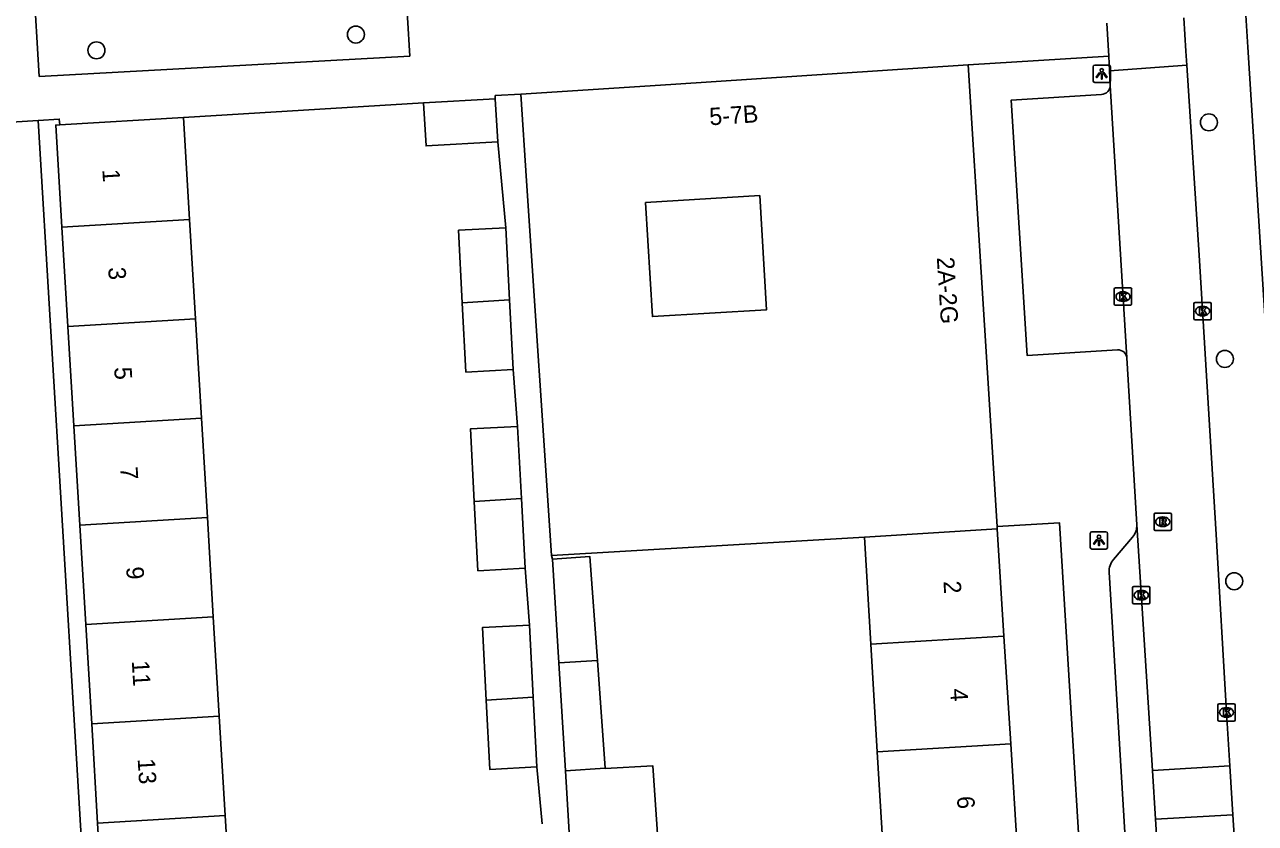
# Model space of a CAD drawing. Extents: x 159053 to 160041, y 380450 to 381422.
# Drawn here: x 159742.8 to 159813.6, y 381141.3 to 381187.3 of the extents above; entities that cross this region are included whole.
import ezdxf

# ---------------------------------------------------------------- set-up
doc = ezdxf.new("R2010")
doc.units = 0
for name, color, linetype in [('IMGEO_Boom', 7, 'Continuous'), ('IMGEO_Kolk', 7, 'Continuous'), ('IMGEO_Lichtpunt', 7, 'Continuous'), ('IMGEO_Muur', 7, 'Continuous'), ('IMGEO_Pand', 7, 'Continuous'), ('IMGEO_Pand_nummerreeks', 7, 'Continuous'), ('IMGEO_Rijbaan_lokaal_open', 7, 'Continuous'), ('IMGEO_Rioolput', 7, 'Continuous'), ('IMGEO_Voetpad_open', 7, 'Continuous')]:
    doc.layers.add(name, color=color, linetype=linetype)

msp = doc.modelspace()

# ---------------------------------------------------------------- linework, layer by layer
at = {"layer": 'IMGEO_Boom'}
for centre in [(159761.848, 381186.687), (159746.92, 381185.782), (159810.936, 381181.638), (159811.852, 381168.02), (159812.389, 381155.229)]:
    msp.add_circle(centre, 0.489, dxfattribs=at)
at = {"layer": 'IMGEO_Kolk'}
for p, q in [((159805.489, 381171.183), (159805.489, 381172.035)), ((159805.564, 381172.109), (159806.416, 381172.109)), ((159805.977, 381171.889), (159806.002, 381171.889)), ((159806.49, 381172.035), (159806.49, 381171.183)), ((159806.416, 381171.109), (159805.564, 381171.109)), ((159806, 381171.329), (159805.975, 381171.329)), ((159810.071, 381170.349), (159810.071, 381171.201)), ((159810.146, 381171.275), (159810.998, 381171.275)), ((159810.559, 381171.055), (159810.584, 381171.055)), ((159811.072, 381171.201), (159811.072, 381170.349)), ((159810.998, 381170.275), (159810.146, 381170.275)), ((159810.582, 381170.495), (159810.557, 381170.495)), ((159806.543, 381154.003), (159806.543, 381154.855)), ((159806.618, 381154.929), (159807.47, 381154.929)), ((159807.031, 381154.709), (159807.056, 381154.709)), ((159807.544, 381154.855), (159807.544, 381154.003)), ((159807.47, 381153.929), (159806.618, 381153.929)), ((159807.054, 381154.149), (159807.029, 381154.149)), ((159811.523, 381148.18), (159812.375, 381148.18)), ((159811.448, 381147.254), (159811.448, 381148.106)), ((159811.936, 381147.96), (159811.961, 381147.96)), ((159812.449, 381148.106), (159812.449, 381147.254)), ((159812.375, 381147.18), (159811.523, 381147.18)), ((159811.959, 381147.4), (159811.934, 381147.4))]:
    msp.add_line(p, q, dxfattribs=at)
for points in [[(159805.489, 381171.183), (159805.489, 381172.035)], [(159805.564, 381172.109), (159806.416, 381172.109)], [(159805.81, 381171.809), (159805.933, 381171.809), (159805.933, 381171.658), (159806.063, 381171.809), (159806.227, 381171.809), (159806.081, 381171.658), (159806.234, 381171.409), (159806.082, 381171.409), (159805.997, 381171.573), (159805.933, 381171.506), (159805.933, 381171.409), (159805.81, 381171.409), (159805.81, 381171.809)], [(159806.49, 381172.035), (159806.49, 381171.183)], [(159806.416, 381171.109), (159805.564, 381171.109)], [(159810.071, 381170.349), (159810.071, 381171.201)], [(159810.146, 381171.275), (159810.998, 381171.275)], [(159810.392, 381170.975), (159810.515, 381170.975), (159810.515, 381170.824), (159810.645, 381170.975), (159810.809, 381170.975), (159810.663, 381170.824), (159810.816, 381170.575), (159810.664, 381170.575), (159810.579, 381170.739), (159810.515, 381170.672), (159810.515, 381170.575), (159810.392, 381170.575), (159810.392, 381170.975)], [(159811.072, 381171.201), (159811.072, 381170.349)], [(159810.998, 381170.275), (159810.146, 381170.275)], [(159806.543, 381154.003), (159806.543, 381154.855)], [(159806.618, 381154.929), (159807.47, 381154.929)], [(159806.864, 381154.629), (159806.987, 381154.629), (159806.987, 381154.478), (159807.117, 381154.629), (159807.281, 381154.629), (159807.135, 381154.478), (159807.288, 381154.229), (159807.136, 381154.229), (159807.051, 381154.393), (159806.987, 381154.326), (159806.987, 381154.229), (159806.864, 381154.229), (159806.864, 381154.629)], [(159807.544, 381154.855), (159807.544, 381154.003)], [(159807.47, 381153.929), (159806.618, 381153.929)], [(159811.523, 381148.18), (159812.375, 381148.18)], [(159811.448, 381147.254), (159811.448, 381148.106)], [(159811.769, 381147.88), (159811.892, 381147.88), (159811.892, 381147.729), (159812.022, 381147.88), (159812.186, 381147.88), (159812.04, 381147.729), (159812.193, 381147.48), (159812.041, 381147.48), (159811.956, 381147.644), (159811.892, 381147.577), (159811.892, 381147.48), (159811.769, 381147.48), (159811.769, 381147.88)], [(159812.449, 381148.106), (159812.449, 381147.254)], [(159812.375, 381147.18), (159811.523, 381147.18)]]:
    msp.add_lwpolyline(points, dxfattribs=at)
for centre, start, end in [((159805.566, 381172.033), 91.55205, 178.44795), ((159805.566, 381172.033), 91.55205, 178.44795), ((159806.414, 381172.033), 1.55205, 88.44795), ((159806.414, 381172.033), 1.55205, 88.44795), ((159805.566, 381171.185), 181.55205, 268.44795), ((159805.566, 381171.185), 181.55205, 268.44795), ((159806.414, 381171.185), 271.55205, 358.44795), ((159806.414, 381171.185), 271.55205, 358.44795), ((159810.148, 381171.199), 91.55205, 178.44795), ((159810.148, 381171.199), 91.55205, 178.44795), ((159810.996, 381171.199), 1.55205, 88.44795), ((159810.996, 381171.199), 1.55205, 88.44795), ((159810.148, 381170.351), 181.55205, 268.44795), ((159810.148, 381170.351), 181.55205, 268.44795), ((159810.996, 381170.351), 271.55205, 358.44795), ((159810.996, 381170.351), 271.55205, 358.44795), ((159806.62, 381154.853), 91.55205, 178.44795), ((159806.62, 381154.853), 91.55205, 178.44795), ((159807.468, 381154.853), 1.55205, 88.44795), ((159807.468, 381154.853), 1.55205, 88.44795), ((159806.62, 381154.005), 181.55205, 268.44795), ((159806.62, 381154.005), 181.55205, 268.44795), ((159807.468, 381154.005), 271.55205, 358.44795), ((159807.468, 381154.005), 271.55205, 358.44795), ((159811.525, 381148.104), 91.55205, 178.44795), ((159811.525, 381148.104), 91.55205, 178.44795), ((159812.373, 381148.104), 1.55205, 88.44795), ((159812.373, 381148.104), 1.55205, 88.44795), ((159811.525, 381147.256), 181.55205, 268.44795), ((159811.525, 381147.256), 181.55205, 268.44795), ((159812.373, 381147.256), 271.55205, 358.44795), ((159812.373, 381147.256), 271.55205, 358.44795)]:
    msp.add_arc(centre, 0.0765, start, end, dxfattribs=at)
for centre, major_axis, ratio, start_param, end_param in [((159805.976, 381171.609), (-0.387, 0.002), 0.722429, 4.712389, 7.853982), ((159806.001, 381171.609), (-0.39, 0.002), 0.717154, 1.570796, 4.712389), ((159810.558, 381170.775), (-0.387, 0.002), 0.722429, 4.712389, 7.853982), ((159810.583, 381170.775), (-0.39, 0.002), 0.717154, 1.570796, 4.712389), ((159807.03, 381154.429), (-0.387, 0.002), 0.722429, 4.712389, 7.853982), ((159807.055, 381154.429), (-0.39, 0.002), 0.717154, 1.570796, 4.712389), ((159811.935, 381147.68), (-0.387, 0.002), 0.722429, 4.712389, 7.853982), ((159811.96, 381147.68), (-0.39, 0.002), 0.717154, 1.570796, 4.712389)]:
    msp.add_ellipse(centre, major_axis=major_axis, ratio=ratio, start_param=start_param, end_param=end_param, dxfattribs=at)
at = {"layer": 'IMGEO_Lichtpunt'}
for p, q in [((159804.269, 381184.835), (159804.269, 381184.028)), ((159804.269, 381184.835), (159804.269, 381184.028)), ((159805.171, 381184.93), (159804.363, 381184.93)), ((159805.171, 381184.93), (159804.363, 381184.93)), ((159805.265, 381184.028), (159805.265, 381184.835)), ((159805.265, 381184.028), (159805.265, 381184.835)), ((159804.363, 381183.934), (159805.171, 381183.934)), ((159804.363, 381183.934), (159805.171, 381183.934)), ((159805.011, 381158.08), (159804.203, 381158.08)), ((159805.011, 381158.08), (159804.203, 381158.08)), ((159804.109, 381157.985), (159804.109, 381157.178)), ((159804.109, 381157.985), (159804.109, 381157.178)), ((159805.105, 381157.178), (159805.105, 381157.985)), ((159805.105, 381157.178), (159805.105, 381157.985)), ((159804.203, 381157.084), (159805.011, 381157.084)), ((159804.203, 381157.084), (159805.011, 381157.084))]:
    msp.add_line(p, q, dxfattribs=at)
for points in [[(159804.643, 381184.499), (159804.682, 381184.471), (159804.494, 381184.209), (159804.456, 381184.236), (159804.643, 381184.499)], [(159804.745, 381184.451), (159804.792, 381184.451), (159804.792, 381184.129), (159804.745, 381184.129), (159804.745, 381184.451)], [(159804.855, 381184.471), (159804.893, 381184.498), (159805.08, 381184.236), (159805.041, 381184.208), (159804.855, 381184.471)], [(159804.483, 381157.649), (159804.522, 381157.621), (159804.334, 381157.359), (159804.296, 381157.386), (159804.483, 381157.649)], [(159804.585, 381157.601), (159804.632, 381157.601), (159804.632, 381157.279), (159804.585, 381157.279), (159804.585, 381157.601)], [(159804.695, 381157.621), (159804.733, 381157.648), (159804.92, 381157.386), (159804.881, 381157.358), (159804.695, 381157.621)]]:
    msp.add_lwpolyline(points, dxfattribs=at)
for centre in [(159804.768, 381184.633), (159804.608, 381157.783)]:
    msp.add_circle(centre, 0.0994, dxfattribs=at)
for centre, start, end in [((159804.363, 381184.835), 90, 180), ((159804.363, 381184.835), 90, 180), ((159805.171, 381184.835), 0, 90), ((159805.171, 381184.835), 0, 90), ((159804.363, 381184.028), 180, 270), ((159804.363, 381184.028), 180, 270), ((159805.171, 381184.028), 270, 0), ((159805.171, 381184.028), 270, 360), ((159804.203, 381157.985), 90, 180), ((159804.203, 381157.985), 90, 180), ((159805.011, 381157.985), 0, 90), ((159805.011, 381157.985), 0, 90), ((159804.203, 381157.178), 180, 270), ((159804.203, 381157.178), 180, 270), ((159805.011, 381157.178), 270, 0), ((159805.011, 381157.178), 270, 360)]:
    msp.add_arc(centre, 0.0946, start, end, dxfattribs=at)
at = {"layer": 'IMGEO_Muur'}
msp.add_lwpolyline([(159765.74, 381182.752), (159751.92, 381181.921)], dxfattribs=at)
at = {"layer": 'IMGEO_Pand'}
for points in [[(159797.09, 381184.946), (159779.977, 381183.823), (159771.34, 381183.257)], [(159798.749, 381158.383), (159797.835, 381173.024), (159797.09, 381184.946)], [(159765.74, 381182.752), (159769.871, 381183)], [(159769.871, 381183), (159770.019, 381180.524)], [(159771.34, 381183.257), (159771.673, 381178.269), (159773.11, 381156.701)], [(159770.019, 381180.524), (159765.889, 381180.277), (159765.74, 381182.752)], [(159744.931, 381175.613), (159744.579, 381181.481), (159744.804, 381181.494)], [(159744.804, 381181.494), (159751.92, 381181.921)], [(159751.92, 381181.921), (159752.272, 381176.053)], [(159778.517, 381177.033), (159778.91, 381170.46), (159785.483, 381170.853), (159785.09, 381177.426), (159778.517, 381177.033)], [(159744.931, 381175.613), (159752.272, 381176.053)], [(159752.272, 381176.053), (159752.615, 381170.337)], [(159745.274, 381169.897), (159744.931, 381175.613)], [(159767.974, 381171.258), (159767.756, 381175.432), (159770.471, 381175.574)], [(159770.471, 381175.574), (159770.688, 381171.42)], [(159767.974, 381171.258), (159770.688, 381171.42)], [(159770.897, 381167.409), (159768.182, 381167.267), (159767.974, 381171.258)], [(159770.688, 381171.42), (159770.897, 381167.409)], [(159745.274, 381169.897), (159752.615, 381170.337)], [(159752.615, 381170.337), (159752.958, 381164.62)], [(159745.617, 381164.18), (159745.274, 381169.897)], [(159752.958, 381164.62), (159745.617, 381164.18)], [(159752.958, 381164.62), (159753.301, 381158.903)], [(159745.96, 381158.463), (159745.617, 381164.18)], [(159768.66, 381159.824), (159768.442, 381163.998), (159771.157, 381164.14)], [(159771.157, 381164.14), (159771.374, 381159.986)], [(159771.374, 381159.986), (159768.66, 381159.824)], [(159771.583, 381155.975), (159768.868, 381155.833), (159768.66, 381159.824)], [(159771.374, 381159.986), (159771.583, 381155.975)], [(159745.96, 381158.463), (159753.301, 381158.903)], [(159753.301, 381158.903), (159753.643, 381153.186)], [(159746.302, 381152.746), (159745.96, 381158.463)], [(159791.111, 381157.77), (159798.757, 381158.249)], [(159798.757, 381158.249), (159798.749, 381158.383)], [(159799.143, 381152.072), (159798.757, 381158.249)], [(159773.11, 381156.701), (159791.111, 381157.77)], [(159791.48, 381151.612), (159791.111, 381157.77)], [(159773.165, 381156.508), (159775.308, 381156.66), (159775.744, 381150.667)], [(159773.529, 381150.534), (159773.165, 381156.508)], [(159753.643, 381153.186), (159746.302, 381152.746)], [(159753.643, 381153.186), (159753.986, 381147.47)], [(159746.645, 381147.03), (159746.302, 381152.746)], [(159769.345, 381148.391), (159769.127, 381152.565), (159771.842, 381152.707)], [(159771.842, 381152.707), (159772.059, 381148.553)], [(159791.48, 381151.612), (159799.143, 381152.072)], [(159799.531, 381145.868), (159799.143, 381152.072)], [(159791.853, 381145.406), (159791.48, 381151.612)], [(159775.744, 381150.667), (159773.529, 381150.534)], [(159773.907, 381144.326), (159773.529, 381150.534)], [(159775.744, 381150.667), (159776.194, 381144.464)], [(159772.059, 381148.553), (159769.345, 381148.391)], [(159772.268, 381144.542), (159769.553, 381144.4), (159769.345, 381148.391)], [(159772.059, 381148.553), (159772.268, 381144.542)], [(159746.645, 381147.03), (159753.986, 381147.47)], [(159753.986, 381147.47), (159754.329, 381141.753)], [(159746.988, 381141.313), (159746.645, 381147.03)], [(159799.531, 381145.868), (159791.853, 381145.406)], [(159792.21, 381139.453), (159791.853, 381145.406)], [(159799.902, 381139.916), (159799.531, 381145.868)], [(159776.194, 381144.464), (159773.907, 381144.326)], [(159773.907, 381144.326), (159774.279, 381138.2)], [(159776.616, 381138.342), (159782.738, 381138.715), (159782.623, 381140.607), (159779.23, 381140.401), (159778.938, 381144.602), (159776.195, 381144.448), (159776.194, 381144.464)], [(159754.329, 381141.753), (159746.988, 381141.313)], [(159747.331, 381135.596), (159746.988, 381141.313)], [(159754.329, 381141.753), (159754.672, 381136.036)]]:
    msp.add_lwpolyline(points, dxfattribs=at)
at = {"layer": 'IMGEO_Rijbaan_lokaal_open'}
for points in [[(159805.167, 381185.443), (159805.06, 381187.348)], [(159809.487, 381187.652), (159809.608, 381185.731), (159809.661, 381184.923)], [(159805.215, 381184.597), (159805.167, 381185.443)], [(159809.661, 381184.923), (159805.215, 381184.597)], [(159805.262, 381183.767), (159805.215, 381184.597)], [(159809.661, 381184.923), (159810.374, 381173.997), (159810.93, 381164.845), (159811.352, 381157.91), (159811.948, 381147.68), (159812.141, 381144.608)], [(159806.203, 381168.089), (159805.262, 381183.767)], [(159806.786, 381158.484), (159806.377, 381165.227), (159806.203, 381168.089)], [(159807.687, 381144.344), (159806.786, 381158.484)], [(159807.687, 381144.344), (159812.141, 381144.608)], [(159807.867, 381141.53), (159807.687, 381144.344)], [(159812.141, 381144.608), (159812.319, 381141.794)], [(159812.319, 381141.794), (159807.867, 381141.53)], [(159813.084, 381129.484), (159813.071, 381129.675), (159812.65, 381136.023), (159812.469, 381139.407), (159812.319, 381141.794)], [(159807.867, 381141.53), (159808.405, 381133.088)]]:
    msp.add_lwpolyline(points, dxfattribs=at)
at = {"layer": 'IMGEO_Rioolput'}
for p, q in [((159807.777, 381158.226), (159807.777, 381159.078)), ((159807.852, 381159.152), (159808.704, 381159.152)), ((159808.265, 381158.932), (159808.29, 381158.932)), ((159808.778, 381159.078), (159808.778, 381158.226)), ((159808.704, 381158.152), (159807.852, 381158.152)), ((159808.288, 381158.372), (159808.263, 381158.372))]:
    msp.add_line(p, q, dxfattribs=at)
for points in [[(159807.777, 381158.226), (159807.777, 381159.078)], [(159807.852, 381159.152), (159808.704, 381159.152)], [(159808.366, 381158.85), (159808.114, 381158.852), (159808.114, 381158.452)], [(159808.778, 381159.078), (159808.778, 381158.226)], [(159808.704, 381158.152), (159807.852, 381158.152)], [(159808.114, 381158.452), (159808.238, 381158.452), (159808.238, 381158.614), (159808.249, 381158.614)], [(159808.292, 381158.771), (159808.238, 381158.771), (159808.238, 381158.69)], [(159808.238, 381158.69), (159808.29, 381158.69)], [(159808.296, 381158.585), (159808.367, 381158.452), (159808.507, 381158.452), (159808.442, 381158.578)]]:
    msp.add_lwpolyline(points, dxfattribs=at)
for centre, radius, start, end in [((159807.854, 381159.076), 0.0765, 91.55205, 178.44795), ((159807.854, 381159.076), 0.0765, 91.55205, 178.44795), ((159808.365, 381158.74), 0.109, 350.36119, 89.41601), ((159808.702, 381159.076), 0.0765, 1.55205, 88.44795), ((159808.702, 381159.076), 0.0765, 1.55205, 88.44795), ((159807.854, 381158.228), 0.0765, 181.55205, 268.44795), ((159807.854, 381158.228), 0.0765, 181.55205, 268.44795), ((159808.248, 381158.561), 0.0533, 26.02933, 88.69889), ((159808.274, 381158.879), 0.19, 274.7715, 282.96867), ((159808.298, 381158.675), 0.0964, 77.00612, 93.18647), ((159808.312, 381158.732), 0.0378, 276.66336, 79.67722), ((159808.363, 381158.74), 0.112, 277.58423, 350.98172), ((159808.347, 381158.525), 0.108, 29.51342, 73.79051), ((159808.702, 381158.228), 0.0765, 271.55205, 358.44795), ((159808.702, 381158.228), 0.0765, 271.55205, 358.44795)]:
    msp.add_arc(centre, radius, start, end, dxfattribs=at)
for centre, major_axis, ratio, start_param, end_param in [((159808.264, 381158.652), (-0.387, 0.002), 0.722429, 4.712389, 7.853982), ((159808.289, 381158.652), (-0.39, 0.002), 0.717154, 1.570796, 4.712389)]:
    msp.add_ellipse(centre, major_axis=major_axis, ratio=ratio, start_param=start_param, end_param=end_param, dxfattribs=at)
at = {"layer": 'IMGEO_Voetpad_open'}
for points in [[(159816.385, 381135.297), (159813.181, 381185.963), (159812.714, 381193.345)], [(159743.63, 381184.279), (159743.3, 381189.781), (159751.36, 381190.277), (159752.048, 381190.248), (159752.631, 381190.21), (159758.669, 381190.581), (159759.12, 381190.667), (159759.859, 381190.814), (159764.609, 381191.106), (159764.68, 381189.917), (159764.948, 381185.45), (159743.63, 381184.279)], [(159797.09, 381184.946), (159805.167, 381185.443)], [(159769.871, 381183), (159769.864, 381183.179), (159771.34, 381183.257)], [(159805.681, 381168.542), (159800.469, 381168.221), (159799.553, 381182.914), (159804.753, 381183.239)], [(159751.92, 381181.921), (159765.74, 381182.752)], [(159736.229, 381181.275), (159743.572, 381181.753)], [(159743.572, 381181.753), (159744.784, 381181.826), (159744.804, 381181.494)], [(159747.118, 381122.653), (159743.572, 381181.753)], [(159770.471, 381175.574), (159770.019, 381180.524)], [(159771.157, 381164.14), (159770.897, 381167.409)], [(159798.749, 381158.383), (159802.342, 381158.581), (159804.237, 381127.591)], [(159805.441, 381156.482), (159806.544, 381157.76)], [(159773.11, 381156.701), (159773.165, 381156.508)], [(159771.842, 381152.707), (159771.583, 381155.975)], [(159806.399, 381135.676), (159805.195, 381155.751)], [(159772.571, 381141.275), (159772.268, 381144.542)]]:
    msp.add_lwpolyline(points, dxfattribs=at)
for centre, radius, start, end in [((159804.719, 381183.781), 0.543, 273.57599, 358.52334), ((159805.71, 381168.048), 0.495, 4.73129, 93.36477), ((159805.762, 381158.424), 1.025, 319.66562, 3.36954), ((159806.225, 381155.811), 1.032, 139.45041, 183.35081)]:
    msp.add_arc(centre, radius, start, end, dxfattribs=at)

# ---------------------------------------------------------------- texts
at = {"layer": 'IMGEO_Pand_nummerreeks'}
for s, rotation, p in [('5-7B', 3.75287, (159782.216, 381181.465)), ('1', 273.43232, (159747.257, 381178.919)), ('2A-2G', 273.57505, (159795.277, 381173.863)), ('3', 273.43232, (159747.596, 381173.286)), ('5', 273.43232, (159747.941, 381167.539)), ('7', 273.43232, (159748.285, 381161.791)), ('9', 273.43232, (159748.63, 381156.044)), ('2', 273.57379, (159795.659, 381155.226)), ('11', 273.43232, (159748.953, 381150.642)), ('4', 273.57379, (159796.046, 381149.032)), ('13', 273.43232, (159749.29, 381145.009)), ('6', 273.57379, (159796.433, 381142.839))]:
    msp.add_text(s, height=1, rotation=rotation, dxfattribs=at).set_placement(p)

doc.saveas('drawing.dxf')
